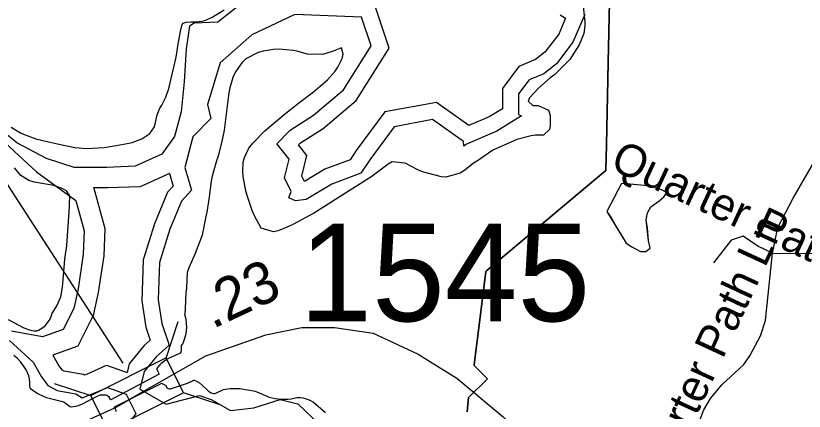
# Model space of a CAD drawing. Extents: x 1662474 to 1856135, y 779280 to 917889.
# Drawn here: x 1721283 to 1723605, y 823715 to 824881 of the extents above; entities that cross this region are included whole.
import ezdxf

# ---------------------------------------------------------------- set-up
doc = ezdxf.new("R2010")
doc.units = 0
for name, color, linetype in [('Cogo Default Point CELL', 7, 'Continuous'), ('Exist Boundary Political City Limit New', 7, 'Continuous'), ('Exist Hydrographic Lake Shore', 7, 'Continuous'), ('Exist Hydrographic Misc Water Feature', 7, 'Continuous'), ('Exist Road Non-System Type 51', 7, 'Continuous'), ('Exist Road Non-System Type 51 Label', 7, 'Continuous'), ('Exist Road Secondary Mileage Tenths English Label', 7, 'Continuous'), ('Exist Road Secondary Structure Standard Bridge CELL', 7, 'Continuous'), ('Exist Road Secondary Structure Standard Bridge Number Label', 7, 'Continuous'), ('Exist Road Secondary Type 51 Attributed', 7, 'Continuous'), ('Map Preparation Boundary City Limit Buffer Line', 7, 'Continuous'), ('Old_Level_44', 7, 'Continuous')]:
    doc.layers.add(name, color=color, linetype=linetype)

msp = doc.modelspace()

# ---------------------------------------------------------------- linework, layer by layer
at = {"layer": 'Exist Boundary Political City Limit New'}
for points in [[(1723031.9, 824922.1), (1723028, 824743.8), (1723028, 824743.1), (1723028, 824742.4), (1723022.9, 824500.2), (1723022.9, 824499.5), (1723022.9, 824498.9), (1723021.4, 824427.4), (1723021.4, 824426.8), (1723021.4, 824426.1), (1723021.4, 824425.4), (1723021.4, 824424.8), (1722967, 824379.1), (1722721.8, 824172.8), (1722670.9, 824129.9), (1722667.2, 824126.8), (1722648.8, 823976.8)], [(1722648.8, 823976.8), (1722667.2, 824126.8), (1722670.9, 824129.9), (1722721.8, 824172.8), (1722967, 824379.1), (1723021.4, 824424.8), (1723021.4, 824425.4), (1723021.4, 824426.1), (1723021.4, 824426.8), (1723021.4, 824427.4), (1723022.9, 824498.9), (1723022.9, 824499.5), (1723022.9, 824500.2), (1723028, 824742.4), (1723028, 824743.1), (1723028, 824743.8), (1723031.9, 824922.1)], [(1722648.8, 823976.8), (1722633.4, 823852.7), (1722633.5, 823850.1), (1722673, 823810.9), (1722673, 823810.2), (1722617, 823755.5), (1722612.4, 823713.1)], [(1722612.4, 823713.1), (1722617, 823755.5), (1722673, 823810.2), (1722673, 823810.9), (1722633.5, 823850.1), (1722633.4, 823852.7), (1722648.8, 823976.8)]]:
    msp.add_lwpolyline(points, dxfattribs=at)
at = {"layer": 'Exist Hydrographic Lake Shore'}
for points in [[(1721733.8, 824666.4), (1721755.2, 824758.3), (1721761.2, 824796.4), (1721769.1, 824839.9), (1721773, 824854.4), (1721776.5, 824858.6), (1721785.1, 824861.7), (1721798.8, 824862.2), (1721815.9, 824862.2), (1721831.4, 824864.3), (1721843.1, 824867.8), (1721863.6, 824877.2), (1721897.2, 824897.9)], [(1722953.6, 824917.1), (1722959.6, 824862.2), (1722959.4, 824851.2), (1722955.8, 824828.6), (1722942.9, 824794.8), (1722915.2, 824751.2), (1722869.6, 824706.6), (1722857.5, 824697.4), (1722822.6, 824667.2), (1722796.6, 824638.6), (1722791.9, 824629.2), (1722806.4, 824616.3), (1722822.1, 824616.1), (1722852.2, 824602.6), (1722857, 824587.4), (1722857, 824563.8), (1722856.8, 824555.7), (1722855.2, 824544.9), (1722837.4, 824528.6), (1722814.2, 824528.6), (1722801.4, 824527.1), (1722758.9, 824515.8), (1722703.8, 824491.6), (1722688.2, 824484.2), (1722645.8, 824455.1), (1722631.6, 824445.7), (1722605.9, 824425.8), (1722592.5, 824417.1), (1722550.2, 824404.8), (1722536.9, 824405.8), (1722481.5, 824420.8), (1722467.8, 824426.6), (1722429.8, 824446.5), (1722391.4, 824449.9), (1722379.6, 824443.6), (1722329, 824405), (1722316.6, 824396.6), (1722163.1, 824300), (1722101.4, 824266.7), (1722084.6, 824258.3), (1722055.5, 824246.5), (1722041.9, 824243.6), (1722006.1, 824254.1)], [(1722006.1, 824254.1), (1721985.9, 824291.1), (1721979.6, 824306.9), (1721964.6, 824350.4), (1721961.2, 824364.3), (1721952.6, 824406.6), (1721951.5, 824421.6), (1721952.6, 824449.1), (1721956.5, 824463.2), (1721969.9, 824490.6), (1721981.5, 824505.2), (1722016.6, 824541.8), (1722073.6, 824589.2), (1722115.9, 824623.4), (1722159.9, 824655.9), (1722200.9, 824692.1), (1722224, 824717.6), (1722232.1, 824729.1), (1722244.8, 824754.6), (1722247.4, 824766.9), (1722242.1, 824786.1), (1722217.6, 824775.9), (1722196.4, 824769.1), (1722186.1, 824766.7), (1722142.4, 824766.9), (1722110.6, 824775.9), (1722099.9, 824778), (1722059.1, 824782.4), (1722042.4, 824781.6), (1722011.4, 824775.9), (1721997.2, 824772.2), (1721961, 824753.8), (1721948.9, 824742), (1721930.5, 824715.5), (1721922.4, 824698.2), (1721913.5, 824668.2), (1721911.1, 824653.8), (1721897, 824543.1), (1721890.9, 824514.8), (1721878.9, 824466.7), (1721873.9, 824452.8), (1721861.8, 824407.4), (1721859.1, 824393.4), (1721854.6, 824362.8), (1721853.1, 824346.2), (1721846, 824302.1), (1721842.6, 824288.8), (1721831.9, 824234.1), (1721811.1, 824179.6), (1721792.5, 824137.6), (1721787.8, 824123.9), (1721786.1, 824078.5), (1721784.4, 824064.3), (1721781.8, 824017.9), (1721781.5, 824000.8), (1721780.4, 823999.8), (1721783.9, 823986.9), (1721785.4, 823973.8), (1721785.6, 823963), (1721785.1, 823952.2), (1721783, 823939.1), (1721779.4, 823926.6), (1721776, 823917.6), (1721771.8, 823908.9), (1721770.4, 823909.8), (1721770.1, 823893.5), (1721769.6, 823889), (1721767.2, 823886.4), (1721750.2, 823878), (1721736.9, 823872.2), (1721728.8, 823868), (1721711.4, 823855.7), (1721707.1, 823852), (1721700.9, 823844.1), (1721699, 823841), (1721698.8, 823839.1), (1721700.1, 823834.4), (1721705.9, 823823.7), (1721563.6, 823748.6), (1721558.1, 823756.8), (1721553.9, 823759.6), (1721551, 823761.2), (1721547.9, 823762), (1721544.5, 823762.2), (1721531.1, 823761.8), (1721526.9, 823760.4), (1721521.9, 823758.1), (1721479.1, 823736.2), (1721467, 823730.8), (1721459.6, 823728.6), (1721446.5, 823727.3), (1721443.6, 823728.1), (1721441.6, 823729.2), (1721432.6, 823736), (1721424.5, 823741.2), (1721373.9, 823754.6), (1721348.1, 823766.7), (1721334.8, 823774.6), (1721328.1, 823780.1), (1721325.9, 823783.8)], [(1721269.9, 824551.8), (1721297.2, 824535.8), (1721310.9, 824529.7), (1721342.4, 824517.9), (1721376, 824509.5), (1721409.5, 824501.9), (1721457.4, 824492.4), (1721492.5, 824489), (1721543.9, 824492.7), (1721578.9, 824497.7), (1721611.1, 824503.7), (1721626.1, 824507.1), (1721654.6, 824517.6), (1721678.2, 824533.1), (1721691.8, 824553.3), (1721699.2, 824588.2), (1721707.5, 824608.4), (1721713.5, 824617.1), (1721724.8, 824640.4), (1721733.8, 824666.4)], [(1721260.8, 823985.3), (1721306.4, 823960.7), (1721323.5, 823954.4), (1721330.8, 823952.8), (1721337.6, 823952.2), (1721346.2, 823952.2), (1721349.8, 823953.6), (1721360.2, 823959.6), (1721369.4, 823966.9), (1721376, 823974.1), (1721382, 823983), (1721387.2, 823994), (1721389.1, 823999.5), (1721388.5, 824000.3), (1721404.2, 824025.5), (1721415.6, 824052.2), (1721420.6, 824080.4), (1721424, 824113.7), (1721427.9, 824162.8), (1721433.1, 824203.9), (1721440.5, 824302.6), (1721441.6, 824321.3), (1721441.9, 824349.6), (1721432.6, 824364.6), (1721422.1, 824370.6), (1721394.9, 824379.8), (1721337.1, 824390.3), (1721321.9, 824395.3), (1721298.5, 824409.5), (1721279.4, 824432.3)], [(1721325.9, 823783.8), (1721325, 823787.4), (1721324.8, 823800.1), (1721323.5, 823810.2), (1721321.1, 823819.2), (1721317.6, 823827.9), (1721313.5, 823836.8), (1721308.2, 823845.7), (1721298, 823859.4), (1721286.8, 823870.9), (1721277, 823879.1)], [(1721579.4, 823712.9), (1721579.1, 823715.5), (1721578, 823719.4), (1721574.4, 823727.6), (1721713.5, 823797.7), (1721715.9, 823795.3), (1721725, 823791.1), (1721728.5, 823784.3), (1721730.5, 823782.7), (1721735, 823781.1), (1721738.9, 823781.1), (1721789.4, 823797.9), (1721803.2, 823804.2), (1721806.4, 823806.1), (1721808.8, 823806.3), (1721815.4, 823804), (1721824, 823798.8), (1721833.4, 823790.6), (1721845.5, 823778.8), (1721851.2, 823773.8), (1721858.6, 823769.1), (1721864.1, 823767.2), (1721868.6, 823767.2), (1721872, 823768.2), (1721894.6, 823778.5), (1721900.6, 823780.4), (1721914.8, 823782.4), (1721931.9, 823782.4), (1721943.1, 823781.7), (1721988.5, 823774.1), (1722011.6, 823764.6), (1722029, 823756.5), (1722037.9, 823754.1), (1722047.4, 823752.6), (1722064.9, 823750.7), (1722084.4, 823750.4), (1722095.4, 823751.2), (1722107.1, 823754.4), (1722112.1, 823755.2), (1722120.5, 823755.2), (1722129, 823754.1), (1722135.8, 823752.8), (1722144.1, 823749.9), (1722151.5, 823746.5), (1722159.9, 823742.1), (1722195.4, 823711.3)]]:
    msp.add_lwpolyline(points, dxfattribs=at)
at = {"layer": 'Exist Hydrographic Misc Water Feature'}
for points in [[(1723067, 824385.9), (1723023.7, 824303.9), (1723037.5, 824283.9), (1723055.3, 824252.3), (1723069.3, 824229.9), (1723081.2, 824209.9), (1723097.2, 824199.8), (1723123.2, 824185.3), (1723139.2, 824185.8), (1723151.3, 824195.4), (1723147.2, 824217.6), (1723143.5, 824255.5), (1723139.4, 824279.4), (1723143.7, 824299.7), (1723153.7, 824317.6), (1723177.9, 824335.2), (1723191.9, 824347.2), (1723202.1, 824359.3), (1723180, 824369.6), (1723146, 824379.3), (1723101.9, 824383.5), (1723082.2, 824385.6), (1723067, 824385.9)], [(1723067, 824385.9), (1723023.7, 824303.9), (1723081.2, 824209.9), (1723097.2, 824199.8), (1723123.2, 824185.3), (1723139.2, 824185.8), (1723151.3, 824195.4), (1723147.2, 824217.6), (1723139.4, 824279.4), (1723143.7, 824299.7), (1723153.7, 824317.6), (1723177.9, 824335.2), (1723191.9, 824347.2), (1723202.1, 824359.3), (1723180, 824369.6), (1723146, 824379.3), (1723082.2, 824385.6), (1723067, 824385.9)]]:
    msp.add_lwpolyline(points, dxfattribs=at)
at = {"layer": 'Exist Road Non-System Type 51'}
for points in [[(1723512.4, 824180.4), (1723652.5, 824179.9), (1723733.1, 824272.2), (1723844.4, 824382.9), (1723962.4, 824527.5), (1724053.6, 824773.5), (1723998.1, 825048), (1724052.8, 825268.2), (1724054.6, 825317.6)], [(1723512.4, 824180.4), (1723527.9, 824256.7), (1723572.5, 824343.4), (1723835.5, 824797.4)], [(1723512.4, 824180.4), (1723469.1, 824201.6), (1723425.8, 824230.8), (1723390.4, 824219.2), (1723338.4, 824152.2)], [(1723164.4, 823294.2), (1723281.4, 823644.7), (1723309.5, 823718.9), (1723329.6, 823752.5), (1723362.8, 823792.7), (1723427.4, 823852.2), (1723445.4, 823878.2), (1723476.6, 823936.8), (1723491.1, 823982.7), (1723512.4, 824180.4)]]:
    msp.add_lwpolyline(points, dxfattribs=at)
at = {"layer": 'Exist Road Secondary Structure Standard Bridge CELL'}
for p, q in [((1721725.7, 823871.8), (1721761.3, 823979.2)), ((1721396.4, 823796.8), (1721503.8, 823761.2)), ((1721776.4, 823770.6), (1721883.8, 823734.9))]:
    msp.add_line(p, q, dxfattribs=at)
msp.add_lwpolyline([(1721503.8, 823761.2), (1721725.4, 823872.3), (1721777.3, 823768.8), (1721555.7, 823657.7)], close=True, dxfattribs=at)
at = {"layer": 'Exist Road Secondary Structure Standard Bridge Number Label'}
msp.add_line((1721599, 823856.7), (1720324.2, 825828.1), dxfattribs=at)
at = {"layer": 'Exist Road Secondary Type 51 Attributed'}
for points in [[(1719307.1, 825280.6), (1719364.3, 825236.7), (1719434.6, 825179.6), (1719491.7, 825109.3), (1719781.8, 824741.3), (1720005.9, 824455.8), (1720385.2, 824072), (1720640.2, 823830.4), (1720798.4, 823698.6), (1720930.2, 823624), (1721053.3, 823588.9), (1721158.8, 823584.5), (1721381.2, 823637.2), (1721574.5, 823725), (1721642.4, 823764.4)], [(1721642.4, 823764.4), (1721842.6, 823878.7), (1722019.8, 823940.2), (1722125.2, 823962.2), (1722221.9, 823962.2), (1722336.2, 823944.6), (1722468.1, 823883.1), (1722582.3, 823812.8), (1722718.6, 823698.6), (1722955.9, 823474.7), (1723147.5, 823300.8), (1723162.6, 823286.6), (1723355.3, 823130.6), (1723541, 822964.5), (1723642.8, 822860), (1723814.7, 822705.4), (1723903.3, 822627.8)]]:
    msp.add_lwpolyline(points, dxfattribs=at)
at = {"layer": 'Map Preparation Boundary City Limit Buffer Line'}
for points in [[(1723031.9, 824922.1), (1723028, 824743.8), (1723028, 824743.1), (1723028, 824742.4), (1723022.9, 824500.2), (1723022.9, 824499.5), (1723022.9, 824498.9), (1723021.4, 824427.4), (1723021.4, 824426.8), (1723021.4, 824426.1), (1723021.4, 824425.4), (1723021.4, 824424.8), (1722967, 824379.1), (1722721.8, 824172.8), (1722670.9, 824129.9), (1722667.2, 824126.8), (1722648.8, 823976.8)], [(1722648.8, 823976.8), (1722667.2, 824126.8), (1722670.9, 824129.9), (1722721.8, 824172.8), (1722967, 824379.1), (1723021.4, 824424.8), (1723021.4, 824425.4), (1723021.4, 824426.1), (1723021.4, 824426.8), (1723021.4, 824427.4), (1723022.9, 824498.9), (1723022.9, 824499.5), (1723022.9, 824500.2), (1723028, 824742.4), (1723028, 824743.1), (1723028, 824743.8), (1723031.9, 824922.1)], [(1722648.8, 823976.8), (1722633.4, 823852.7), (1722633.5, 823850.1), (1722673, 823810.9), (1722673, 823810.2), (1722617, 823755.5), (1722612.4, 823713.1)], [(1722612.4, 823713.1), (1722617, 823755.5), (1722673, 823810.2), (1722673, 823810.9), (1722633.5, 823850.1), (1722633.4, 823852.7), (1722648.8, 823976.8)]]:
    msp.add_lwpolyline(points, dxfattribs=at)
at = {"layer": 'Old_Level_44'}
for points in [[(1722044.3, 824993.5), (1721877.8, 824861.6), (1721808.3, 824858.6), (1721794.8, 824850), (1721785.2, 824782.7), (1721779.4, 824686), (1721770.2, 824597.3), (1721750.4, 824524.7), (1721712.9, 824472.2), (1721635, 824436.8), (1721551.8, 824433.6), (1721455, 824433.6), (1721374, 824459.5), (1721286.5, 824506.4), (1721170, 824600.8)], [(1722886.2, 824882.9), (1722901.9, 824873), (1722882.5, 824826.7), (1722841.2, 824773.3), (1722813.5, 824751.5), (1722765.1, 824731.3), (1722716.3, 824666.2), (1722716.3, 824606.7), (1722677.6, 824582.6), (1722617.6, 824556.9), (1722521.9, 824625.3), (1722370.2, 824597.2), (1722286.2, 824483.8), (1722267.8, 824456.2), (1722193.4, 824428), (1722133.4, 824392), (1722125.4, 824408), (1722140.6, 824468.9), (1722115.8, 824499.8), (1722122, 824506), (1722189, 824548.6), (1722285.5, 824630.4), (1722382.8, 824785.2), (1722336.7, 824923.3)], [(1722958.8, 824884.6), (1722924.3, 824802.4), (1722875.6, 824739.3), (1722838, 824709.8), (1722795.6, 824692.1), (1722764.2, 824650.2), (1722764.2, 824589.3), (1722772.5, 824585.2), (1722699.8, 824540), (1722608.8, 824501), (1722602.9, 824496.1), (1722601.5, 824509.5), (1722510.6, 824574.4), (1722397.5, 824553.5), (1722325.5, 824456.2), (1722299.2, 824416.8), (1722214.4, 824384.6), (1722138.4, 824339), (1722107.2, 824334.8), (1722087.7, 824343.5), (1722094.5, 824362.5), (1722074.6, 824402.5), (1722088.3, 824457.5), (1722052.7, 824502), (1722051.6, 824503.4), (1722091.7, 824543.6), (1722160.5, 824587.4), (1722248.9, 824662.2), (1722330.1, 824791.5), (1722301.7, 824876.7), (1722104.7, 824884.3), (1721978.4, 824824.6), (1721885, 824741.9), (1721847.7, 824618.8), (1721858, 824577.4), (1721804.7, 824524.1), (1721780.9, 824433), (1721800.4, 824366.1), (1721771.2, 824334.4), (1721736.5, 824251.1), (1721706.1, 824153), (1721702.7, 824043.6), (1721713.1, 823974), (1721732.5, 823915.7), (1721734.2, 823908.4), (1721696.3, 823875.3), (1721661.1, 823832.2), (1721648.1, 823780.2)], [(1721252.2, 824506.5), (1721343.9, 824420.4), (1721460.1, 824335.6), (1721485, 824246.8), (1721481.7, 824178.3), (1721466.6, 824075.5), (1721453.7, 824017.6), (1721422.9, 823955.9), (1721362.3, 823934.3), (1721270.8, 823950.6)], [(1721735.9, 824416.1), (1721649.3, 824376.7), (1721552.9, 824373), (1721511.6, 824373), (1721512.8, 824372.1), (1721545.9, 824253.7), (1721542.1, 824172.5), (1721526.2, 824064.5), (1721511.3, 823997.2), (1721466.2, 823907.1), (1721391.9, 823880.5), (1721410, 823848.9), (1721418.4, 823837.3), (1721425, 823833.8), (1721482.4, 823824.2), (1721485.7, 823822), (1721492.4, 823824.6), (1721550.7, 823850.5), (1721610.8, 823828.7)], [(1721735.9, 824416.1), (1721746.8, 824378.7), (1721730.2, 824360.7), (1721691.4, 824267.5), (1721658.4, 824161), (1721654.6, 824040.7), (1721666.3, 823962.8), (1721679.2, 823924), (1721661.7, 823908.7), (1721617.2, 823854.3), (1721610.8, 823828.7)], [(1721264.6, 823923), (1721333.9, 823860), (1721359, 823815.9), (1721377.5, 823790.5), (1721405.1, 823775.7), (1721459.6, 823766.6), (1721478.3, 823754.1), (1721515.7, 823768.7), (1721553, 823785.2), (1721608.6, 823765), (1721636.9, 823708.5), (1721604.1, 823659.2), (1721510.9, 823620.7), (1721465.6, 823598), (1721470.8, 823583.6), (1721504.2, 823509.2), (1721457.1, 823446.3), (1721403.3, 823386.4), (1721353.5, 823330.1), (1721256.6, 823298.9)], [(1721648.1, 823780.2), (1721726.4, 823735.4), (1721824.5, 823761.6), (1721858.4, 823749.4), (1721915.1, 823717.5), (1721984, 823725.2), (1722061.8, 823749.1), (1722113.7, 823736.8), (1722178.2, 823676.1)]]:
    msp.add_lwpolyline(points, dxfattribs=at)

# ---------------------------------------------------------------- texts
at = {"layer": 'Cogo Default Point CELL'}
msp.add_text('1545', height=288, dxfattribs=at).set_placement((1722118.4, 823980.2))
at = {"layer": 'Exist Road Non-System Type 51 Label'}
for s, rotation, p in [('Quarter Path Ct', 335.0533, (1723030, 824430.6)), ('Quarter Path Ln', 65.1719, (1723169.6, 823443.5))]:
    msp.add_text(s, height=95, rotation=rotation, dxfattribs=at).set_placement(p)
at = {"layer": 'Exist Road Secondary Mileage Tenths English Label'}
msp.add_text('.23', height=125, rotation=25.1259, dxfattribs=at).set_placement((1721862.3, 823956.4))

doc.saveas('drawing.dxf')
